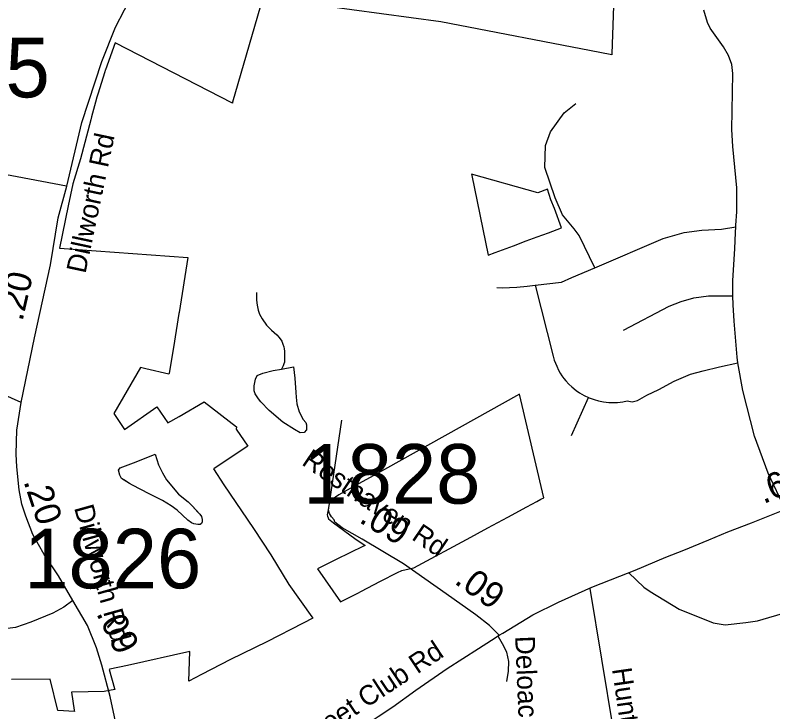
# Model space of a CAD drawing. Extents: x 1662474 to 1856135, y 779280 to 917889.
# Drawn here: x 1693341 to 1697006, y 832033 to 835401 of the extents above; entities that cross this region are included whole.
import ezdxf

# ---------------------------------------------------------------- set-up
doc = ezdxf.new("R2010")
doc.units = 0
for name, color, linetype in [('Cogo Default Point CELL', 7, 'Continuous'), ('Exist Boundary Political City Limit New', 7, 'Continuous'), ('Exist Boundary Political City Limit New Hole', 7, 'Continuous'), ('Exist Hydrographic Misc Water Feature', 7, 'Continuous'), ('Exist Road Non-System Type 51', 7, 'Continuous'), ('Exist Road Non-System Type 51 Label', 7, 'Continuous'), ('Exist Road Secondary Mileage Tenths English Label', 7, 'Continuous'), ('Exist Road Secondary Type 41 Attributed', 7, 'Continuous'), ('Exist Road Secondary Type 51 Attributed', 7, 'Continuous'), ('Exist Road Secondary Type 51 Label', 7, 'Continuous'), ('Map Preparation Boundary City Limit Buffer Line', 7, 'Continuous'), ('Prop DGN Element Guardrail', 7, 'Continuous')]:
    doc.layers.add(name, color=color, linetype=linetype)

msp = doc.modelspace()

# ---------------------------------------------------------------- linework, layer by layer
at = {"layer": 'Exist Boundary Political City Limit New'}
for points in [[(1696241.8, 835632.8), (1696227.1, 835214.6), (1696226.9, 835209), (1696169.5, 835220.1), (1695399.6, 835369.4), (1694539.1, 835485.7), (1694393.4, 834980.1), (1694391.9, 834974.7), (1693825.6, 835266.9), (1693777.8, 835137), (1693777.1, 835135.2), (1693774.8, 835127.6), (1693741, 835018.9), (1693735.1, 835000), (1693734.5, 834997.9), (1693711.1, 834910.2), (1693706.9, 834894.4), (1693657.1, 834705.6), (1693620.9, 834585.7), (1693598.1, 834479.2), (1693555.4, 834274.4), (1694177.1, 834230.2), (1694134.1, 833964.3), (1694133.1, 833958.9), (1694106.5, 833794.6), (1694086.4, 833670.4), (1694085.5, 833664.9), (1693973.6, 833691.8), (1693947.4, 833698.1), (1693818, 833475.2), (1693870.4, 833397.4), (1694027.4, 833507.5), (1694079.9, 833429.6), (1694134.2, 833461.1), (1694255.2, 833531.4), (1694412.1, 833411.4), (1694410.2, 833400.1), (1694467.1, 833317.9), (1694303.4, 833209.7), (1694300.5, 833207.8), (1694351.1, 833130.7), (1694493.5, 832919.3), (1694578.8, 832792.7), (1694665.5, 832647.9)], [(1694665.5, 832647.9), (1694776.6, 832492.9), (1694781.6, 832485.9), (1694734.4, 832461.2), (1694559, 832371.9), (1694383.5, 832285.9), (1694243.2, 832213.7), (1694181.1, 832181), (1694186.9, 832324.4), (1693884.5, 832257.2), (1693799.9, 832238.6), (1693796.6, 832237.9), (1693821.8, 832145.5), (1693823, 832140.8), (1693771.6, 832131.4), (1693616.9, 832128.3), (1693614.1, 832128.2), (1693627.1, 832040.4), (1693627.9, 832034.9), (1693547.1, 832039.4), (1693511.4, 832190.4), (1693323.9, 832189.9)]]:
    msp.add_lwpolyline(points, dxfattribs=at)
at = {"layer": 'Exist Boundary Political City Limit New Hole'}
for points in [[(1695931.5, 834508), (1695916, 834559.5), (1695869.2, 834542.2), (1695548.9, 834632.9), (1695550.4, 834625.9), (1695628.9, 834241.2), (1695663.6, 834254.1), (1695751.5, 834286.6), (1695813.1, 834309.4), (1695866.5, 834329.1), (1695921.5, 834349.4), (1695983.8, 834372.4), (1695949.9, 834466.7), (1695931.5, 834508)], [(1695577.2, 832894.9), (1695628, 832922.2), (1695724.8, 832974.6), (1695816.1, 833024), (1695864, 833049.9), (1695883.4, 833060.4), (1695897.8, 833068.2), (1695779.9, 833568.1), (1695057.9, 833166.4), (1695001.9, 833135.3), (1694906.4, 833082.2), (1694875, 833059.1), (1694862.4, 833049.8), (1694853.8, 833002.2), (1694852.6, 832995.6), (1694850.6, 832984.9), (1694852.6, 832979.1), (1694855.4, 832970.9), (1694856.9, 832966.7), (1694865.1, 832959.8), (1694881.1, 832946.4), (1694983.5, 832871.6), (1695034.1, 832837.6), (1695026, 832833.6), (1694894.8, 832769), (1694803.8, 832724.2), (1694915.4, 832564.4), (1695001.9, 832609), (1695013.5, 832615), (1695108.6, 832664), (1695191.4, 832706.2), (1695211, 832716.2), (1695231.9, 832721), (1695269.8, 832729.6), (1695544.9, 832877.6), (1695577.2, 832894.9)]]:
    msp.add_lwpolyline(points, dxfattribs=at)
at = {"layer": 'Exist Hydrographic Misc Water Feature'}
for points in [[(1694508.9, 834060.9), (1694508.5, 834023.3), (1694512.4, 833999.4), (1694516.8, 833974.6), (1694523.8, 833954.8), (1694535.7, 833933.2), (1694557.2, 833902.4), (1694580.9, 833878.1), (1694606.7, 833856.3), (1694618.9, 833842.9), (1694630.5, 833825.4), (1694636.3, 833809.7), (1694640.1, 833797.3), (1694642.1, 833787.4), (1694643.6, 833776.7), (1694644.6, 833762.8), (1694644.9, 833748), (1694643.4, 833723.4), (1694641.2, 833715.3), (1694637.1, 833705.5), (1694630.1, 833690)], [(1694630.1, 833690), (1694688.3, 833700.4), (1694693.5, 833646.1), (1694698.4, 833576.2), (1694700.3, 833554), (1694703.9, 833521.9), (1694715.4, 833484), (1694735.1, 833445.8), (1694746.7, 833431.6), (1694750.4, 833420.9), (1694750.2, 833403.7), (1694750.1, 833397.1), (1694740, 833383.3), (1694719.9, 833381.3), (1694692.4, 833398.3), (1694636.6, 833433.1), (1694569.5, 833489.4), (1694529.9, 833532.1), (1694518.1, 833546.3), (1694502.6, 833570.3), (1694496.8, 833584.4), (1694497, 833609.1), (1694503.4, 833640.9), (1694511.7, 833658.8), (1694539.8, 833670.6), (1694590, 833683.5), (1694630.1, 833690)], [(1694630.1, 833690), (1694688.3, 833700.4), (1694693.5, 833646.1), (1694698.4, 833576.2), (1694700.3, 833554), (1694703.9, 833521.9), (1694715.4, 833484), (1694735.1, 833445.8), (1694746.7, 833431.6), (1694750.4, 833420.9), (1694750.2, 833403.7), (1694750.1, 833397.1), (1694740, 833383.3), (1694719.9, 833381.3), (1694692.4, 833398.3), (1694636.6, 833433.1), (1694569.5, 833489.4), (1694529.9, 833532.1), (1694518.1, 833546.3), (1694502.6, 833570.3), (1694496.8, 833584.4), (1694497, 833609.1), (1694503.4, 833640.9), (1694511.7, 833658.8), (1694539.8, 833670.6), (1694590, 833683.5), (1694630.1, 833690)], [(1693967.8, 833257.9), (1694019.2, 833279.1), (1694034, 833227), (1694053.5, 833188), (1694073.1, 833154), (1694132.1, 833085.6), (1694177.7, 833048.5), (1694199.9, 833027.5), (1694225.1, 832998.3), (1694234.9, 832988.2), (1694241.9, 832977.4), (1694245.2, 832963.4), (1694246.3, 832951.9), (1694242.3, 832943.8), (1694236.8, 832939), (1694224.2, 832938.4), (1694204.9, 832941.3), (1694194.2, 832946.4), (1694176.8, 832959), (1694125.1, 833007.7), (1694095.3, 833028.9), (1694053.7, 833054.3), (1693990.1, 833087.6), (1693908.8, 833128.7), (1693894.8, 833136.3), (1693874.9, 833149.1), (1693855.3, 833160.9), (1693847.4, 833177.5), (1693841.7, 833201.4), (1693849.8, 833212.7), (1693914.1, 833236.1), (1693967.8, 833257.9)], [(1693967.8, 833257.9), (1694019.2, 833279.1), (1694034, 833227), (1694053.5, 833188), (1694073.1, 833154), (1694132.1, 833085.6), (1694177.7, 833048.5), (1694199.9, 833027.5), (1694234.9, 832988.2), (1694241.9, 832977.4), (1694245.2, 832963.4), (1694246.3, 832951.9), (1694242.3, 832943.8), (1694236.8, 832939), (1694224.2, 832938.4), (1694204.9, 832941.3), (1694194.2, 832946.4), (1694176.8, 832959), (1694125.1, 833007.7), (1694095.3, 833028.9), (1694053.7, 833054.3), (1693990.1, 833087.6), (1693908.8, 833128.7), (1693894.8, 833136.3), (1693855.3, 833160.9), (1693847.4, 833177.5), (1693841.7, 833201.4), (1693849.8, 833212.7), (1693914.1, 833236.1), (1693967.8, 833257.9)], [(1696309.4, 832704.8), (1696382.4, 832635.2), (1696412.1, 832614.9), (1696553, 832529.1), (1696718, 832463.4), (1696775.9, 832454), (1696876.1, 832465.2), (1696932.1, 832473.8), (1697080.7, 832516)]]:
    msp.add_lwpolyline(points, dxfattribs=at)
at = {"layer": 'Exist Road Non-System Type 51'}
for p, q in [((1696032.4, 833369.1), (1696114.2, 833552.9)), ((1696324.8, 831408.2), (1696122.6, 832629))]:
    msp.add_line(p, q, dxfattribs=at)
for points in [[(1696826.2, 834378), (1696826.8, 834385.6), (1696832.4, 834449.9), (1696831.5, 834565.8), (1696811.9, 834765.9), (1696806.9, 834848.2), (1696813.1, 835118.8), (1696808.1, 835162.4), (1696792.2, 835205.2), (1696767.1, 835247.4), (1696702.4, 835338.4), (1696689.5, 835365.8), (1696672.6, 835425.2)], [(1696145.4, 834180.2), (1696069.9, 834336.4), (1696044.6, 834367.5), (1695989.2, 834436), (1695953.4, 834517.7), (1695902.9, 834665.2), (1695907.1, 834771.4), (1695930, 834837.1), (1695996.6, 834928.9), (1696053.9, 834973.9)], [(1696145.4, 834180.2), (1696475.9, 834320.6), (1696576.9, 834350.8), (1696662.2, 834362.2), (1696758, 834366.8), (1696826.2, 834378)], [(1696812.4, 834043.7), (1696813.1, 834119), (1696822.4, 834272), (1696824.6, 834350.2), (1696826.2, 834378)], [(1695855.9, 834096.2), (1695984.4, 834110.1), (1696033.1, 834133.2), (1696145.4, 834180.2)], [(1695670.4, 834083.9), (1695700.1, 834083), (1695733.1, 834083.9), (1695767.2, 834085.7), (1695818.4, 834090.9), (1695855.9, 834096.2)], [(1695855.9, 834096.2), (1695943.4, 833752.4), (1695949.1, 833732.4), (1695954.6, 833717.9), (1695960.6, 833703.5), (1695969.9, 833684.9), (1695977.8, 833670.9), (1695986.1, 833658.1), (1695995.6, 833645.2), (1696005, 833633.2), (1696019.1, 833617.7), (1696034.1, 833603.5), (1696054.4, 833587.2), (1696071.4, 833575.4), (1696094, 833562.4), (1696114.2, 833552.9)], [(1696283.2, 833878), (1696504, 833993.5), (1696563.2, 834017.4), (1696623.6, 834034.2), (1696694.5, 834043.4), (1696812.4, 834043.7)], [(1696836.2, 833720.4), (1696833.6, 833747.6), (1696818.4, 833921.1), (1696813.6, 834001.4), (1696812.4, 834043.7)], [(1696114.2, 833552.9), (1696117.4, 833551.2), (1696142, 833542.4), (1696162.2, 833536.9), (1696187.6, 833531.9), (1696213.4, 833528.7), (1696234.1, 833528.7), (1696255.1, 833529), (1696280.9, 833532.4), (1696301.4, 833536.6), (1696325.8, 833530.9), (1696350.9, 833538.4), (1696396.6, 833564.4), (1696454.9, 833591.4), (1696528.9, 833632.1), (1696607.1, 833665.7), (1696669.6, 833680.9), (1696747.5, 833700.9), (1696836.2, 833720.4)], [(1697065.4, 833012.4), (1696983.2, 833186.2), (1696916.6, 833365.4), (1696860.1, 833586.2), (1696836.2, 833720.4)], [(1694888.1, 832950.5), (1694884, 832960.6), (1694871.4, 832975), (1694862.2, 832991.9), (1694857.2, 833007.2), (1694922.2, 833443.2)], [(1695719.5, 832179.9), (1695727.9, 832229), (1695728.9, 832276), (1695719.5, 832321.9), (1695698.5, 832362.6), (1695679.1, 832395.9)]]:
    msp.add_lwpolyline(points, dxfattribs=at)
at = {"layer": 'Exist Road Secondary Type 41 Attributed'}
msp.add_lwpolyline([(1695682.8, 832403), (1695635.9, 832449.8), (1695569.9, 832502.7), (1695426.8, 832603.9), (1695219.8, 832749.1), (1695019.4, 832868), (1694922.5, 832923), (1694888.1, 832950.5)], dxfattribs=at)
at = {"layer": 'Exist Road Secondary Type 51 Attributed'}
for points in [[(1693591.4, 834574.4), (1693663.5, 834882.4), (1693760.6, 835176.7), (1693826.1, 835343.2), (1693914.5, 835511.4), (1694024.8, 835715), (1694088.2, 835841.9), (1694108.3, 835912), (1694125, 836125.6), (1694148.4, 836651.7), (1694151.9, 836790.8), (1694145.7, 836915.2), (1694132.1, 837061.3), (1694111.5, 837256.6), (1694094.7, 837397.7), (1694071.7, 837541.9), (1694045.9, 837686.1), (1694016.4, 837791.1), (1693990.1, 837863.2), (1693963.9, 837918.9), (1693911.4, 838007.3)], [(1693370.4, 833529), (1693213.5, 833598.3), (1693047.2, 833682.3), (1692879.6, 833765.7), (1692820.3, 833781.5), (1692632, 833810.4), (1692491.3, 833813.9), (1692298.2, 833825.1), (1692228.9, 833831.3), (1692172, 833843.6), (1692138.1, 833854.4), (1692108.9, 833869.8), (1692047.8, 833916.3), (1692025.7, 833939), (1692006.3, 833966.5), (1691984.2, 834007.9), (1691962.6, 834079), (1691954.9, 834125.1), (1691945.7, 834227.9), (1691933.4, 834420.2), (1691927.2, 834511), (1691888.8, 834788.2)], [(1693590.1, 834573.6), (1693351.5, 834619.5), (1693238, 834639.7), (1692983.7, 834696.7), (1692888, 834712.6), (1692848.1, 834721.4), (1692770.4, 834735), (1692698.5, 834744.5), (1692570.6, 834753.1), (1692418.6, 834758.2), (1692286.7, 834766.8), (1692088.7, 834774.8), (1691888.8, 834788.2)], [(1693370.4, 833529), (1693435.4, 833841.6), (1693511.6, 834193.6), (1693549.3, 834420.5), (1693591.4, 834574.4)], [(1693620.9, 832571.8), (1693551.7, 832690.4), (1693481.1, 832793.8), (1693426.7, 832889.8), (1693393.4, 832979.5), (1693374.2, 833037.2), (1693361.2, 833105.6), (1693350.3, 833216.7), (1693345.7, 833278.1), (1693348, 833338.8), (1693349.9, 833394.7), (1693370.4, 833529)], [(1695682.8, 832403), (1695700.5, 832413.6), (1695845.9, 832502.1), (1695969.4, 832563.6), (1696034.4, 832592.8), (1696130.4, 832635.5), (1696266.6, 832688.5), (1696340.1, 832718.2), (1696488.8, 832780.2), (1696575.8, 832814.3), (1696696.9, 832864.6), (1696787.7, 832902.8), (1696902.7, 832946.5), (1697193.1, 833063.3)], [(1693620.9, 832571.8), (1693577.6, 832539.1), (1693523.2, 832509.5), (1693417.5, 832466.8), (1693342.9, 832441.2), (1693263.7, 832431.8), (1693131.9, 832427.9), (1692564.6, 832433.4), (1692375, 832434.2), (1691755.5, 832442.4)], [(1693968.5, 831249), (1693924.8, 831462), (1693903.2, 831578.5), (1693877.8, 831695.9), (1693821.9, 832009.4), (1693800.3, 832107.8), (1693760.6, 832258.5), (1693735, 832342.5), (1693691.5, 832450.2), (1693620.9, 832571.8)], [(1693968.5, 831249), (1694161.3, 831381.2), (1694358.1, 831513.2), (1694540.7, 831635.6), (1694694.9, 831740.5), (1694849.1, 831843.5), (1694985.1, 831936.8), (1695097.9, 832011.2), (1695167.6, 832057.1), (1695279.1, 832138), (1695430.9, 832241.8), (1695582.7, 832339.8), (1695644.5, 832380), (1695682.8, 832403)]]:
    msp.add_lwpolyline(points, dxfattribs=at)
at = {"layer": 'Map Preparation Boundary City Limit Buffer Line'}
for points in [[(1696241.8, 835632.8), (1696227.1, 835214.6), (1696226.9, 835209), (1696169.5, 835220.1), (1695399.6, 835369.4), (1694539.1, 835485.7), (1694393.4, 834980.1), (1694391.9, 834974.7), (1693825.6, 835266.9), (1693777.8, 835137), (1693777.1, 835135.2), (1693774.8, 835127.6), (1693741, 835018.9), (1693735.1, 835000), (1693734.5, 834997.9), (1693711.1, 834910.2), (1693706.9, 834894.4), (1693657.1, 834705.6), (1693620.9, 834585.7), (1693598.1, 834479.2), (1693555.4, 834274.4), (1694177.1, 834230.2), (1694134.1, 833964.3), (1694133.1, 833958.9), (1694106.5, 833794.6), (1694086.4, 833670.4), (1694085.5, 833664.9), (1693973.6, 833691.8), (1693947.4, 833698.1), (1693818, 833475.2), (1693870.4, 833397.4), (1694027.4, 833507.5), (1694079.9, 833429.6), (1694134.2, 833461.1), (1694255.2, 833531.4), (1694412.1, 833411.4), (1694410.2, 833400.1), (1694467.1, 833317.9), (1694303.4, 833209.7), (1694300.5, 833207.8), (1694351.1, 833130.7), (1694493.5, 832919.3), (1694578.8, 832792.7), (1694665.5, 832647.9)], [(1695931.5, 834508), (1695916, 834559.5), (1695869.2, 834542.2), (1695548.9, 834632.9), (1695550.4, 834625.9), (1695628.9, 834241.2), (1695663.6, 834254.1), (1695751.5, 834286.6), (1695813.1, 834309.4), (1695866.5, 834329.1), (1695921.5, 834349.4), (1695983.8, 834372.4), (1695949.9, 834466.7), (1695931.5, 834508)], [(1695577.2, 832894.9), (1695628, 832922.2), (1695724.8, 832974.6), (1695816.1, 833024), (1695864, 833049.9), (1695883.4, 833060.4), (1695897.8, 833068.2), (1695779.9, 833568.1), (1695057.9, 833166.4), (1695001.9, 833135.3), (1694906.4, 833082.2), (1694875, 833059.1), (1694862.4, 833049.8), (1694853.8, 833002.2), (1694852.6, 832995.6), (1694850.6, 832984.9), (1694852.6, 832979.1), (1694855.4, 832970.9), (1694856.9, 832966.7), (1694865.1, 832959.8), (1694881.1, 832946.4), (1694983.5, 832871.6), (1695034.1, 832837.6), (1695026, 832833.6), (1694894.8, 832769), (1694803.8, 832724.2), (1694915.4, 832564.4), (1695001.9, 832609), (1695013.5, 832615), (1695108.6, 832664), (1695191.4, 832706.2), (1695211, 832716.2), (1695231.9, 832721), (1695269.8, 832729.6), (1695544.9, 832877.6), (1695577.2, 832894.9)], [(1694665.5, 832647.9), (1694776.6, 832492.9), (1694781.6, 832485.9), (1694734.4, 832461.2), (1694559, 832371.9), (1694383.5, 832285.9), (1694243.2, 832213.7), (1694181.1, 832181), (1694186.9, 832324.4), (1693884.5, 832257.2), (1693799.9, 832238.6), (1693796.6, 832237.9), (1693821.8, 832145.5), (1693823, 832140.8), (1693771.6, 832131.4), (1693616.9, 832128.3), (1693614.1, 832128.2), (1693627.1, 832040.4), (1693627.9, 832034.9), (1693547.1, 832039.4), (1693511.4, 832190.4), (1693323.9, 832189.9)]]:
    msp.add_lwpolyline(points, dxfattribs=at)

# ---------------------------------------------------------------- texts
at = {"layer": 'Cogo Default Point CELL'}
for s, p in [('1895', (1692652.4, 835003.5)), ('1828', (1694735.1, 833039.5)), ('1826', (1693385, 832630.1))]:
    msp.add_text(s, height=288, dxfattribs=at).set_placement(p)
at = {"layer": 'Exist Road Non-System Type 51 Label'}
for s, rotation, p in [('Deloach Ct', 272.4353, (1695759.4, 832398.6)), ('Hunting Ridge Dr', 278.2118, (1696228, 832240.3))]:
    msp.add_text(s, height=95, rotation=rotation, dxfattribs=at).set_placement(p)
at = {"layer": 'Exist Road Secondary Mileage Tenths English Label'}
msp.add_text('.20', height=125, rotation=288.4447, dxfattribs=at).set_placement((1693380.9, 833146.8))
at = {"layer": 'Exist Road Secondary Type 51 Label'}
for s, rotation, p in [('Dillworth Rd', 78.0115, (1693681.1, 834148.6)), ('Resthaven Rd', 325.8031, (1694722.5, 833230.5)), ('Dillworth Rd', 285.6184, (1693625.7, 833020.2)), ('Skeet Club Rd', 33.6145, (1694739.3, 831850))]:
    msp.add_text(s, height=95, rotation=rotation, dxfattribs=at).set_placement(p)
at = {"layer": 'Prop DGN Element Guardrail'}
for s, rotation, p in [('.20', 77.0315, (1693376.5, 833917.6)), ('.61', 21.9118, (1696960.4, 833037.1)), ('.09', 329.3288, (1695000, 832952.1)), ('.09', 324.7284, (1695460.5, 832656.6)), ('.09', 296.0422, (1693732.1, 832509.4))]:
    msp.add_text(s, height=125, rotation=rotation, dxfattribs=at).set_placement(p)

doc.saveas('drawing.dxf')
